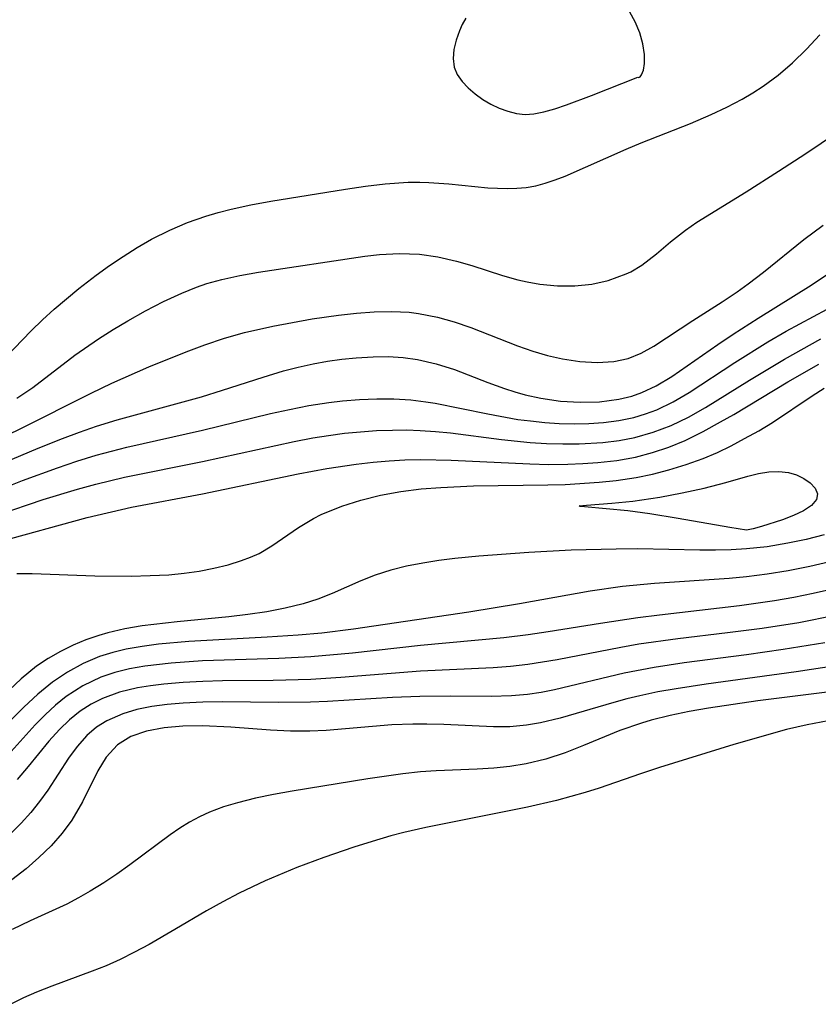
# Model space of a CAD drawing. Header units: metres. Extents: x 1073367 to 1082519, y 1569854 to 1574957.
# Tile 413 of 656: x 1077142 to 1077215, y 1573878 to 1573968. Entities that reach past the tile are written whole.
import ezdxf

# ---------------------------------------------------------------- set-up
doc = ezdxf.new("R2010")
doc.units = ezdxf.units.M
doc.layers.add('CGG_CurvaNivelLidar_v1', color=253, linetype='Continuous', lineweight=30)

msp = doc.modelspace()

# ---------------------------------------------------------------- linework, layer by layer
at = {"layer": 'CGG_CurvaNivelLidar_v1'}
for p, q in [((1077182.6596, 1573968.4039, 70), (1077182.3414, 1573967.8288, 70)), ((1077198.2713, 1573968.064, 70), (1077197.7811, 1573968.9512, 70)), ((1077182.3414, 1573967.8288, 70), (1077182.0735, 1573967.2262, 70)), ((1077198.6881, 1573967.045, 70), (1077198.2713, 1573968.064, 70)), ((1077181.7763, 1573966.3796, 70), (1077181.5749, 1573965.5276, 70)), ((1077182.0735, 1573967.2262, 70), (1077181.7763, 1573966.3796, 70)), ((1077198.975, 1573966.0233, 70), (1077198.6881, 1573967.045, 70)), ((1077214.0375, 1573965.5361, 69.5), (1077215.2788, 1573966.8694, 69.5)), ((1077181.5749, 1573965.5276, 70), (1077181.5017, 1573964.691, 70)), ((1077199.1237, 1573965.0584, 70), (1077198.975, 1573966.0233, 70)), ((1077212.7428, 1573964.2695, 69.5), (1077214.0375, 1573965.5361, 69.5)), ((1077181.5017, 1573964.691, 70), (1077181.6032, 1573963.8917, 70)), ((1077199.1312, 1573964.2088, 70), (1077199.1237, 1573965.0584, 70)), ((1077181.6032, 1573963.8917, 70), (1077181.887, 1573963.2053, 70)), ((1077199.0308, 1573963.606, 70), (1077199.1312, 1573964.2088, 70)), ((1077211.4289, 1573963.1534, 69.5), (1077212.7428, 1573964.2695, 69.5)), ((1077181.887, 1573963.2053, 70), (1077182.3243, 1573962.5653, 70)), ((1077194.2368, 1573961.2624, 70), (1077198.5, 1573962.9492, 70)), ((1077198.5, 1573962.9492, 70), (1077198.5923, 1573962.9246, 70)), ((1077198.5923, 1573962.9246, 70), (1077198.7233, 1573962.998, 70)), ((1077198.7233, 1573962.998, 70), (1077198.8601, 1573963.1758, 70)), ((1077198.8601, 1573963.1758, 70), (1077199.0308, 1573963.606, 70)), ((1077210.0416, 1573962.1312, 69.5), (1077211.4289, 1573963.1534, 69.5)), ((1077182.3243, 1573962.5653, 70), (1077182.8776, 1573961.9684, 70)), ((1077182.8776, 1573961.9684, 70), (1077183.5186, 1573961.415, 70)), ((1077209.0871, 1573961.5067, 69.5), (1077210.0416, 1573962.1312, 69.5)), ((1077183.5186, 1573961.415, 70), (1077184.2262, 1573960.9096, 70)), ((1077184.2262, 1573960.9096, 70), (1077184.9858, 1573960.4618, 70)), ((1077191.937, 1573960.4163, 70), (1077194.2368, 1573961.2624, 70)), ((1077206.7063, 1573960.1853, 69.5), (1077208.1054, 1573960.924, 69.5)), ((1077208.1054, 1573960.924, 69.5), (1077209.0871, 1573961.5067, 69.5)), ((1077184.9858, 1573960.4618, 70), (1077185.7423, 1573960.1033, 70)), ((1077185.7423, 1573960.1033, 70), (1077186.5253, 1573959.8185, 70)), ((1077189.8523, 1573959.7635, 70), (1077190.8614, 1573960.0544, 70)), ((1077190.8614, 1573960.0544, 70), (1077191.937, 1573960.4163, 70)), ((1077205.2709, 1573959.51, 69.5), (1077206.7063, 1573960.1853, 69.5)), ((1077186.5253, 1573959.8185, 70), (1077187.3262, 1573959.6221, 70)), ((1077187.3262, 1573959.6221, 70), (1077188.1383, 1573959.5366, 70)), ((1077188.1383, 1573959.5366, 70), (1077188.9419, 1573959.5813, 70)), ((1077188.9419, 1573959.5813, 70), (1077189.8523, 1573959.7635, 70)), ((1077203.3479, 1573958.6918, 69.5), (1077205.2709, 1573959.51, 69.5)), ((1077198.8272, 1573956.9192, 69.5), (1077203.3479, 1573958.6918, 69.5)), ((1077213.9785, 1573955.9272, 69), (1077216.8062, 1573957.8301, 69)), ((1077197.4308, 1573956.3417, 69.5), (1077198.8272, 1573956.9192, 69.5)), ((1077191.8186, 1573953.8516, 69.5), (1077197.4308, 1573956.3417, 69.5)), ((1077211.4673, 1573954.2966, 69), (1077213.9785, 1573955.9272, 69)), ((1077190.9061, 1573953.4921, 69.5), (1077191.8186, 1573953.8516, 69.5)), ((1077208.4718, 1573952.3997, 69), (1077211.4673, 1573954.2966, 69)), ((1077171.5967, 1573952.6495, 69.5), (1077173.4311, 1573952.9139, 69.5)), ((1077173.4311, 1573952.9139, 69.5), (1077175.2479, 1573953.1344, 69.5)), ((1077175.2479, 1573953.1344, 69.5), (1077177.362, 1573953.2943, 69.5)), ((1077177.362, 1573953.2943, 69.5), (1077178.4311, 1573953.3026, 69.5)), ((1077178.4311, 1573953.3026, 69.5), (1077179.2556, 1573953.2715, 69.5)), ((1077179.2556, 1573953.2715, 69.5), (1077181.1028, 1573953.1245, 69.5)), ((1077181.1028, 1573953.1245, 69.5), (1077184.7055, 1573952.7774, 69.5)), ((1077184.7055, 1573952.7774, 69.5), (1077186.466, 1573952.7045, 69.5)), ((1077186.466, 1573952.7045, 69.5), (1077187.3552, 1573952.7253, 69.5)), ((1077187.3552, 1573952.7253, 69.5), (1077188.2332, 1573952.8044, 69.5)), ((1077188.2332, 1573952.8044, 69.5), (1077189.1175, 1573952.9588, 69.5)), ((1077189.1175, 1573952.9588, 69.5), (1077189.9894, 1573953.184, 69.5)), ((1077189.9894, 1573953.184, 69.5), (1077190.9061, 1573953.4921, 69.5)), ((1077164.7097, 1573951.5304, 69.5), (1077171.5967, 1573952.6495, 69.5)), ((1077203.9388, 1573949.6025, 69), (1077208.4718, 1573952.3997, 69)), ((1077161.0528, 1573950.7962, 69.5), (1077162.8731, 1573951.1886, 69.5)), ((1077162.8731, 1573951.1886, 69.5), (1077164.7097, 1573951.5304, 69.5)), ((1077157.0413, 1573949.5678, 69.5), (1077158.7182, 1573950.1623, 69.5)), ((1077158.7182, 1573950.1623, 69.5), (1077159.8781, 1573950.5008, 69.5)), ((1077159.8781, 1573950.5008, 69.5), (1077161.0528, 1573950.7962, 69.5)), ((1077155.4054, 1573948.8678, 69.5), (1077157.0413, 1573949.5678, 69.5)), ((1077202.8836, 1573948.8674, 69), (1077203.9388, 1573949.6025, 69)), ((1077213.8039, 1573947.9929, 68.5), (1077215.5715, 1573949.3241, 68.5)), ((1077153.7311, 1573948.0264, 69.5), (1077155.4054, 1573948.8678, 69.5)), ((1077201.5226, 1573947.7786, 69), (1077202.8836, 1573948.8674, 69)), ((1077152.4104, 1573947.2683, 69.5), (1077153.7311, 1573948.0264, 69.5)), ((1077200.2123, 1573946.6748, 69), (1077201.5226, 1573947.7786, 69)), ((1077210.0909, 1573945.0045, 68.5), (1077213.8039, 1573947.9929, 68.5)), ((1077214.4606, 1573943.8121, 68), (1077219.8994, 1573947.4781, 68)), ((1077149.8611, 1573945.5976, 69.5), (1077151.1215, 1573946.4548, 69.5)), ((1077151.1215, 1573946.4548, 69.5), (1077152.4104, 1573947.2683, 69.5)), ((1077163.5699, 1573944.9907, 69), (1077173.379, 1573946.4689, 69)), ((1077173.379, 1573946.4689, 69), (1077174.7354, 1573946.6182, 69)), ((1077174.7354, 1573946.6182, 69), (1077176.5732, 1573946.7175, 69)), ((1077176.5732, 1573946.7175, 69), (1077178.396, 1573946.6529, 69)), ((1077178.396, 1573946.6529, 69), (1077180.106, 1573946.4065, 69)), ((1077180.106, 1573946.4065, 69), (1077181.7954, 1573946.0129, 69)), ((1077198.8732, 1573945.6555, 69), (1077200.2123, 1573946.6748, 69)), ((1077148.6278, 1573944.7057, 69.5), (1077149.8611, 1573945.5976, 69.5)), ((1077181.7954, 1573946.0129, 69), (1077183.2231, 1573945.5958, 69)), ((1077183.2231, 1573945.5958, 69), (1077186.0541, 1573944.6988, 69)), ((1077197.8613, 1573945.0394, 69), (1077198.8732, 1573945.6555, 69)), ((1077147.0497, 1573943.4853, 69.5), (1077148.6278, 1573944.7057, 69.5)), ((1077160.1918, 1573944.3238, 69), (1077161.8697, 1573944.6927, 69)), ((1077161.8697, 1573944.6927, 69), (1077163.5699, 1573944.9907, 69)), ((1077186.0541, 1573944.6988, 69), (1077187.4689, 1573944.2995, 69)), ((1077195.7884, 1573944.2261, 69), (1077197.4394, 1573944.8283, 69)), ((1077197.4394, 1573944.8283, 69), (1077197.8613, 1573945.0394, 69)), ((1077208.6678, 1573943.9129, 68.5), (1077210.0909, 1573945.0045, 68.5)), ((1077157.869, 1573943.6116, 69), (1077158.826, 1573943.9393, 69)), ((1077158.826, 1573943.9393, 69), (1077160.1918, 1573944.3238, 69)), ((1077187.4689, 1573944.2995, 69), (1077188.3297, 1573944.0973, 69)), ((1077188.3297, 1573944.0973, 69), (1077189.4982, 1573943.8899, 69)), ((1077189.4982, 1573943.8899, 69), (1077191.1123, 1573943.7421, 69)), ((1077191.1123, 1573943.7421, 69), (1077192.7121, 1573943.7481, 69)), ((1077192.7121, 1573943.7481, 69), (1077194.2782, 1573943.9063, 69)), ((1077194.2782, 1573943.9063, 69), (1077195.7884, 1573944.2261, 69)), ((1077207.6488, 1573943.1861, 68.5), (1077208.6678, 1573943.9129, 68.5)), ((1077209.5742, 1573940.7567, 68), (1077214.4606, 1573943.8121, 68)), ((1077144.7767, 1573941.5849, 69.5), (1077147.0497, 1573943.4853, 69.5)), ((1077154.8398, 1573942.2899, 69), (1077156.5206, 1573943.0693, 69)), ((1077156.5206, 1573943.0693, 69), (1077157.869, 1573943.6116, 69)), ((1077206.2881, 1573942.2764, 68.5), (1077207.6488, 1573943.1861, 68.5)), ((1077212.1648, 1573939.5504, 67.5), (1077218.386, 1573942.9282, 67.5)), ((1077153.1861, 1573941.4352, 69), (1077154.8398, 1573942.2899, 69)), ((1077203.5803, 1573940.5537, 68.5), (1077206.2881, 1573942.2764, 68.5)), ((1077143.6882, 1573940.602, 69.5), (1077144.7767, 1573941.5849, 69.5)), ((1077151.5564, 1573940.525, 69), (1077153.1861, 1573941.4352, 69)), ((1077168.5167, 1573940.6881, 68.5), (1077170.949, 1573941.0406, 68.5)), ((1077170.949, 1573941.0406, 68.5), (1077172.5888, 1573941.2237, 68.5)), ((1077172.5888, 1573941.2237, 68.5), (1077174.2204, 1573941.3444, 68.5)), ((1077174.2204, 1573941.3444, 68.5), (1077175.8405, 1573941.38, 68.5)), ((1077175.8405, 1573941.38, 68.5), (1077177.4454, 1573941.3026, 68.5)), ((1077177.4454, 1573941.3026, 68.5), (1077178.3254, 1573941.1989, 68.5)), ((1077178.3254, 1573941.1989, 68.5), (1077180.0552, 1573940.8544, 68.5)), ((1077142.644, 1573939.5927, 69.5), (1077143.6882, 1573940.602, 69.5)), ((1077150.1871, 1573939.714, 69), (1077151.5564, 1573940.525, 69)), ((1077164.9062, 1573940.0215, 68.5), (1077168.5167, 1573940.6881, 68.5)), ((1077180.0552, 1573940.8544, 68.5), (1077181.5993, 1573940.4196, 68.5)), ((1077181.5993, 1573940.4196, 68.5), (1077183.1264, 1573939.9022, 68.5)), ((1077199.9656, 1573938.1875, 68.5), (1077203.5803, 1573940.5537, 68.5)), ((1077207.2824, 1573939.2779, 68), (1077209.5742, 1573940.7567, 68)), ((1077140.3249, 1573937.1628, 69.5), (1077142.644, 1573939.5927, 69.5)), ((1077148.8434, 1573938.8641, 69), (1077150.1871, 1573939.714, 69)), ((1077160.452, 1573938.904, 68.5), (1077162.288, 1573939.4261, 68.5)), ((1077162.288, 1573939.4261, 68.5), (1077164.9062, 1573940.0215, 68.5)), ((1077183.1264, 1573939.9022, 68.5), (1077187.4384, 1573938.2175, 68.5)), ((1077205.8715, 1573938.3302, 68), (1077207.2824, 1573939.2779, 68)), ((1077210.4744, 1573938.5747, 67.5), (1077212.1648, 1573939.5504, 67.5)), ((1077146.6688, 1573937.3417, 69), (1077148.8434, 1573938.8641, 69)), ((1077156.9162, 1573937.656, 68.5), (1077158.6379, 1573938.3, 68.5)), ((1077158.6379, 1573938.3, 68.5), (1077160.452, 1573938.904, 68.5)), ((1077187.4384, 1573938.2175, 68.5), (1077188.8399, 1573937.7234, 68.5)), ((1077201.653, 1573935.3812, 68), (1077205.8715, 1573938.3302, 68)), ((1077207.4264, 1573936.6845, 67.5), (1077210.4744, 1573938.5747, 67.5)), ((1077212.0141, 1573936.9962, 67), (1077215.3599, 1573938.8444, 67)), ((1077142.7864, 1573934.3761, 69), (1077146.6688, 1573937.3417, 69)), ((1077153.4812, 1573936.2617, 68.5), (1077156.9162, 1573937.656, 68.5)), ((1077188.8399, 1573937.7234, 68.5), (1077190.2003, 1573937.3321, 68.5)), ((1077190.2003, 1573937.3321, 68.5), (1077191.5615, 1573937.0263, 68.5)), ((1077197.6142, 1573937.0561, 68.5), (1077198.8111, 1573937.5446, 68.5)), ((1077198.8111, 1573937.5446, 68.5), (1077199.9656, 1573938.1875, 68.5)), ((1077167.2356, 1573936.2466, 68), (1077168.6081, 1573936.5479, 68)), ((1077168.6081, 1573936.5479, 68), (1077169.928, 1573936.7879, 68)), ((1077169.928, 1573936.7879, 68), (1077171.2498, 1573936.979, 68)), ((1077171.2498, 1573936.979, 68), (1077172.5707, 1573937.1183, 68)), ((1077172.5707, 1573937.1183, 68), (1077174.1519, 1573937.2105, 68)), ((1077174.1519, 1573937.2105, 68), (1077175.5258, 1573937.2166, 68)), ((1077175.5258, 1573937.2166, 68), (1077176.8873, 1573937.1395, 68)), ((1077176.8873, 1573937.1395, 68), (1077178.2322, 1573936.9613, 68)), ((1077178.2322, 1573936.9613, 68), (1077179.9383, 1573936.5658, 68)), ((1077179.9383, 1573936.5658, 68), (1077181.6153, 1573936.0252, 68)), ((1077191.5615, 1573937.0263, 68.5), (1077193.1807, 1573936.773, 68.5)), ((1077193.1807, 1573936.773, 68.5), (1077194.7674, 1573936.6711, 68.5)), ((1077194.7674, 1573936.6711, 68.5), (1077196.3025, 1573936.7639, 68.5)), ((1077196.3025, 1573936.7639, 68.5), (1077197.6142, 1573937.0561, 68.5)), ((1077203.2459, 1573933.9063, 67.5), (1077207.4264, 1573936.6845, 67.5)), ((1077208.7859, 1573935.0533, 67), (1077212.0141, 1573936.9962, 67)), ((1077212.3167, 1573934.9077, 66.5), (1077215.1891, 1573936.5268, 66.5)), ((1077150.0645, 1573934.7644, 68.5), (1077153.4812, 1573936.2617, 68.5)), ((1077163.9998, 1573935.3338, 68), (1077165.8707, 1573935.8948, 68)), ((1077165.8707, 1573935.8948, 68), (1077167.2356, 1573936.2466, 68)), ((1077181.6153, 1573936.0252, 68), (1077184.6857, 1573934.8358, 68)), ((1077148.1663, 1573933.8496, 68.5), (1077150.0645, 1573934.7644, 68.5)), ((1077160.2671, 1573934.1117, 68), (1077163.9998, 1573935.3338, 68)), ((1077184.6857, 1573934.8358, 68), (1077186.2318, 1573934.2645, 68)), ((1077200.2044, 1573934.518, 68), (1077201.653, 1573935.3812, 68)), ((1077204.7514, 1573932.5237, 67), (1077208.7859, 1573935.0533, 67)), ((1077207.3322, 1573931.8965, 66.5), (1077212.3167, 1573934.9077, 66.5)), ((1077141.3263, 1573933.3878, 69), (1077142.7864, 1573934.3761, 69)), ((1077141.6396, 1573930.5646, 68.5), (1077148.1663, 1573933.8496, 68.5)), ((1077158.3447, 1573933.5212, 68), (1077160.2671, 1573934.1117, 68)), ((1077186.2318, 1573934.2645, 68), (1077187.1728, 1573933.9612, 68)), ((1077187.1728, 1573933.9612, 68), (1077188.1235, 1573933.6965, 68)), ((1077188.1235, 1573933.6965, 68), (1077189.5662, 1573933.3804, 68)), ((1077197.9472, 1573933.5775, 68), (1077198.867, 1573933.8969, 68)), ((1077198.867, 1573933.8969, 68), (1077200.2044, 1573934.518, 68)), ((1077201.7712, 1573933.0538, 67.5), (1077203.2459, 1573933.9063, 67.5)), ((1077214.5562, 1573933.6173, 66), (1077215.6742, 1573934.2981, 66)), ((1077150.5508, 1573931.3858, 68), (1077158.3447, 1573933.5212, 68)), ((1077168.2031, 1573932.7046, 67.5), (1077170.0531, 1573932.9884, 67.5)), ((1077170.0531, 1573932.9884, 67.5), (1077171.3046, 1573933.1321, 67.5)), ((1077171.3046, 1573933.1321, 67.5), (1077172.8903, 1573933.2602, 67.5)), ((1077172.8903, 1573933.2602, 67.5), (1077174.4736, 1573933.3243, 67.5)), ((1077174.4736, 1573933.3243, 67.5), (1077176.0514, 1573933.3163, 67.5)), ((1077176.0514, 1573933.3163, 67.5), (1077177.6202, 1573933.2244, 67.5)), ((1077177.6202, 1573933.2244, 67.5), (1077178.9713, 1573933.0643, 67.5)), ((1077178.9713, 1573933.0643, 67.5), (1077179.837, 1573932.9233, 67.5)), ((1077179.837, 1573932.9233, 67.5), (1077184.6969, 1573931.9319, 67.5)), ((1077189.5662, 1573933.3804, 68), (1077191.3817, 1573933.1193, 68)), ((1077191.3817, 1573933.1193, 68), (1077193.1967, 1573933.0059, 68)), ((1077193.1967, 1573933.0059, 68), (1077194.9931, 1573933.0521, 68)), ((1077194.9931, 1573933.0521, 68), (1077196.7513, 1573933.2839, 68)), ((1077196.7513, 1573933.2839, 68), (1077197.9472, 1573933.5775, 68)), ((1077200.2451, 1573932.3276, 67.5), (1077201.7712, 1573933.0538, 67.5)), ((1077210.9103, 1573931.1589, 66), (1077214.5562, 1573933.6173, 66)), ((1077158.4107, 1573930.445, 67.5), (1077164.6844, 1573931.9624, 67.5)), ((1077164.6844, 1573931.9624, 67.5), (1077166.4417, 1573932.3586, 67.5)), ((1077166.4417, 1573932.3586, 67.5), (1077168.2031, 1573932.7046, 67.5)), ((1077184.6969, 1573931.9319, 67.5), (1077187.472, 1573931.4361, 67.5)), ((1077198.1308, 1573931.616, 67.5), (1077199.2005, 1573931.9338, 67.5)), ((1077199.2005, 1573931.9338, 67.5), (1077200.2451, 1573932.3276, 67.5)), ((1077203.1859, 1573931.6469, 67), (1077204.7514, 1573932.5237, 67)), ((1077206.1285, 1573931.1922, 66.5), (1077207.3322, 1573931.8965, 66.5)), ((1077148.6529, 1573930.8042, 68), (1077150.5508, 1573931.3858, 68)), ((1077187.472, 1573931.4361, 67.5), (1077188.6187, 1573931.2843, 67.5)), ((1077188.6187, 1573931.2843, 67.5), (1077189.9408, 1573931.1529, 67.5)), ((1077189.9408, 1573931.1529, 67.5), (1077191.2615, 1573931.0679, 67.5)), ((1077191.2615, 1573931.0679, 67.5), (1077192.631, 1573931.0305, 67.5)), ((1077192.631, 1573931.0305, 67.5), (1077193.9915, 1573931.0516, 67.5)), ((1077193.9915, 1573931.0516, 67.5), (1077195.3386, 1573931.1411, 67.5)), ((1077195.3386, 1573931.1411, 67.5), (1077196.7488, 1573931.3248, 67.5)), ((1077196.7488, 1573931.3248, 67.5), (1077198.1308, 1573931.616, 67.5)), ((1077201.5809, 1573930.8741, 67), (1077203.1859, 1573931.6469, 67)), ((1077204.5136, 1573930.3017, 66.5), (1077206.1285, 1573931.1922, 66.5)), ((1077209.6455, 1573930.3871, 66), (1077210.9103, 1573931.1589, 66)), ((1077137.1588, 1573928.429, 68.5), (1077141.6396, 1573930.5646, 68.5)), ((1077145.5253, 1573929.6763, 68), (1077147.0822, 1573930.2617, 68)), ((1077147.0822, 1573930.2617, 68), (1077148.6529, 1573930.8042, 68)), ((1077151.4429, 1573928.8723, 67.5), (1077158.4107, 1573930.445, 67.5)), ((1077170.0333, 1573929.9598, 67), (1077171.5028, 1573930.1507, 67)), ((1077171.5028, 1573930.1507, 67), (1077172.9766, 1573930.2966, 67)), ((1077172.9766, 1573930.2966, 67), (1077174.4523, 1573930.3975, 67)), ((1077174.4523, 1573930.3975, 67), (1077175.9282, 1573930.4521, 67)), ((1077175.9282, 1573930.4521, 67), (1077177.2037, 1573930.4588, 67)), ((1077177.2037, 1573930.4588, 67), (1077178.4777, 1573930.4218, 67)), ((1077178.4777, 1573930.4218, 67), (1077179.87, 1573930.326, 67)), ((1077179.87, 1573930.326, 67), (1077181.2595, 1573930.1822, 67)), ((1077181.2595, 1573930.1822, 67), (1077185.9531, 1573929.5663, 67)), ((1077198.2363, 1573929.7648, 67), (1077199.9326, 1573930.2434, 67)), ((1077199.9326, 1573930.2434, 67), (1077201.5809, 1573930.8741, 67)), ((1077202.8657, 1573929.4951, 66.5), (1077204.5136, 1573930.3017, 66.5)), ((1077208.3435, 1573929.6601, 66), (1077209.6455, 1573930.3871, 66)), ((1077143.2913, 1573928.7799, 68), (1077145.5253, 1573929.6763, 68)), ((1077158.4114, 1573927.5383, 67), (1077166.8738, 1573929.4068, 67)), ((1077166.8738, 1573929.4068, 67), (1077168.568, 1573929.7263, 67)), ((1077168.568, 1573929.7263, 67), (1077170.0333, 1573929.9598, 67)), ((1077185.9531, 1573929.5663, 67), (1077188.5788, 1573929.3072, 67)), ((1077188.5788, 1573929.3072, 67), (1077190.0915, 1573929.2153, 67)), ((1077190.0915, 1573929.2153, 67), (1077191.6008, 1573929.1713, 67)), ((1077191.6008, 1573929.1713, 67), (1077193.1033, 1573929.1794, 67)), ((1077193.1033, 1573929.1794, 67), (1077195.2932, 1573929.3041, 67)), ((1077195.2932, 1573929.3041, 67), (1077196.7766, 1573929.4858, 67)), ((1077196.7766, 1573929.4858, 67), (1077198.2363, 1573929.7648, 67)), ((1077201.375, 1573928.8827, 66.5), (1077202.8657, 1573929.4951, 66.5)), ((1077207.1003, 1573929.0089, 66), (1077208.3435, 1573929.6601, 66)), ((1077140.0932, 1573927.4306, 68), (1077143.2913, 1573928.7799, 68)), ((1077148.6237, 1573928.1295, 67.5), (1077151.4429, 1573928.8723, 67.5)), ((1077198.2923, 1573927.967, 66.5), (1077199.8495, 1573928.3708, 66.5)), ((1077199.8495, 1573928.3708, 66.5), (1077201.375, 1573928.8827, 66.5)), ((1077204.5365, 1573927.8372, 66), (1077205.8327, 1573928.3958, 66)), ((1077205.8327, 1573928.3958, 66), (1077207.1003, 1573929.0089, 66)), ((1077145.0626, 1573926.9727, 67.5), (1077146.8366, 1573927.5741, 67.5)), ((1077146.8366, 1573927.5741, 67.5), (1077148.6237, 1573928.1295, 67.5)), ((1077151.2463, 1573926.0966, 67), (1077158.4114, 1573927.5383, 67)), ((1077172.5692, 1573927.304, 66.5), (1077174.1522, 1573927.4889, 66.5)), ((1077174.1522, 1573927.4889, 66.5), (1077175.6066, 1573927.6186, 66.5)), ((1077175.6066, 1573927.6186, 66.5), (1077177.0627, 1573927.7048, 66.5)), ((1077177.0627, 1573927.7048, 66.5), (1077178.5198, 1573927.7419, 66.5)), ((1077178.5198, 1573927.7419, 66.5), (1077181.3077, 1573927.6806, 66.5)), ((1077181.3077, 1573927.6806, 66.5), (1077188.5512, 1573927.3241, 66.5)), ((1077188.5512, 1573927.3241, 66.5), (1077190.3084, 1573927.2886, 66.5)), ((1077192.0595, 1573927.3032, 66.5), (1077193.4452, 1573927.3578, 66.5)), ((1077193.4452, 1573927.3578, 66.5), (1077194.8221, 1573927.4558, 66.5)), ((1077194.8221, 1573927.4558, 66.5), (1077196.5705, 1573927.657, 66.5)), ((1077196.5705, 1573927.657, 66.5), (1077198.2923, 1573927.967, 66.5)), ((1077202.9703, 1573927.2662, 66), (1077204.5365, 1573927.8372, 66)), ((1077141.8517, 1573925.8111, 67.5), (1077145.0626, 1573926.9727, 67.5)), ((1077158.4243, 1573924.5882, 66.5), (1077167.2156, 1573926.4166, 66.5)), ((1077167.2156, 1573926.4166, 66.5), (1077169.8835, 1573926.9064, 66.5)), ((1077169.8835, 1573926.9064, 66.5), (1077172.5692, 1573927.304, 66.5)), ((1077190.3084, 1573927.2886, 66.5), (1077192.0595, 1573927.3032, 66.5)), ((1077199.8717, 1573926.393, 66), (1077201.3684, 1573926.7778, 66)), ((1077201.3684, 1573926.7778, 66), (1077202.9703, 1573927.2662, 66)), ((1077208.6334, 1573926.2125, 65.5), (1077209.6148, 1573926.438, 65.5)), ((1077209.6148, 1573926.438, 65.5), (1077210.5773, 1573926.5864, 65.5)), ((1077210.5773, 1573926.5864, 65.5), (1077211.5061, 1573926.6349, 65.5)), ((1077211.5061, 1573926.6349, 65.5), (1077212.3814, 1573926.5508, 65.5)), ((1077212.3814, 1573926.5508, 65.5), (1077213.1313, 1573926.3274, 65.5)), ((1077138.5279, 1573924.4857, 67.5), (1077141.8517, 1573925.8111, 67.5)), ((1077148.589, 1573925.4729, 67), (1077151.2463, 1573926.0966, 67)), ((1077191.8144, 1573925.4466, 66), (1077194.9569, 1573925.6399, 66)), ((1077194.9569, 1573925.6399, 66), (1077196.5125, 1573925.8024, 66)), ((1077196.5125, 1573925.8024, 66), (1077198.3536, 1573926.0778, 66)), ((1077198.3536, 1573926.0778, 66), (1077199.8717, 1573926.393, 66)), ((1077204.6186, 1573925.1031, 65.5), (1077206.6022, 1573925.6226, 65.5)), ((1077206.6022, 1573925.6226, 65.5), (1077208.6334, 1573926.2125, 65.5)), ((1077213.1313, 1573926.3274, 65.5), (1077213.8036, 1573925.9903, 65.5)), ((1077213.8036, 1573925.9903, 65.5), (1077214.3829, 1573925.5748, 65.5)), ((1077214.3829, 1573925.5748, 65.5), (1077214.84, 1573925.1098, 65.5)), ((1077143.7487, 1573924.05, 67), (1077146.9053, 1573925.011, 67)), ((1077146.9053, 1573925.011, 67), (1077148.589, 1573925.4729, 67)), ((1077174.8236, 1573924.4508, 66), (1077176.6953, 1573924.7967, 66)), ((1077176.6953, 1573924.7967, 66), (1077178.5616, 1573925.0311, 66)), ((1077178.5616, 1573925.0311, 66), (1077180.3715, 1573925.1681, 66)), ((1077180.3715, 1573925.1681, 66), (1077183.3824, 1573925.299, 66)), ((1077183.3824, 1573925.299, 66), (1077190.2339, 1573925.3985, 66)), ((1077190.2339, 1573925.3985, 66), (1077191.8144, 1573925.4466, 66)), ((1077200.5465, 1573924.2708, 65.5), (1077202.5889, 1573924.6549, 65.5)), ((1077202.5889, 1573924.6549, 65.5), (1077204.6186, 1573925.1031, 65.5)), ((1077214.84, 1573925.1098, 65.5), (1077215.0603, 1573924.5869, 65.5)), ((1077139.5647, 1573922.6298, 67), (1077143.7487, 1573924.05, 67)), ((1077151.879, 1573923.331, 66.5), (1077158.4243, 1573924.5882, 66.5)), ((1077171.2489, 1573923.4419, 66), (1077173.0027, 1573924.0003, 66)), ((1077173.0027, 1573924.0003, 66), (1077174.8236, 1573924.4508, 66)), ((1077193.7669, 1573923.5435, 65.5), (1077196.1097, 1573923.7112, 65.5)), ((1077196.1097, 1573923.7112, 65.5), (1077198.0588, 1573923.9012, 65.5)), ((1077198.0588, 1573923.9012, 65.5), (1077200.5465, 1573924.2708, 65.5)), ((1077214.9522, 1573924.037, 65.5), (1077214.4947, 1573923.5136, 65.5)), ((1077215.0603, 1573924.5869, 65.5), (1077214.9522, 1573924.037, 65.5)), ((1077147.8113, 1573922.402, 66.5), (1077151.879, 1573923.331, 66.5)), ((1077169.362, 1573922.6589, 66), (1077171.2489, 1573923.4419, 66)), ((1077193.0949, 1573923.4566, 65.5), (1077193.7669, 1573923.5435, 65.5)), ((1077193.2117, 1573923.4116, 65.5), (1077193.0949, 1573923.4566, 65.5)), ((1077193.5897, 1573923.363, 65.5), (1077193.2117, 1573923.4116, 65.5)), ((1077197.584, 1573923.0088, 65.5), (1077193.5897, 1573923.363, 65.5)), ((1077199.6015, 1573922.7395, 65.5), (1077197.584, 1573923.0088, 65.5)), ((1077213.7597, 1573923.0223, 65.5), (1077212.8417, 1573922.5721, 65.5)), ((1077214.4947, 1573923.5136, 65.5), (1077213.7597, 1573923.0223, 65.5)), ((1077138.4828, 1573919.8374, 66.5), (1077147.8113, 1573922.402, 66.5)), ((1077167.2594, 1573921.4583, 66), (1077168.6446, 1573922.2932, 66)), ((1077168.6446, 1573922.2932, 66), (1077169.362, 1573922.6589, 66)), ((1077202.2245, 1573922.3044, 65.5), (1077199.6015, 1573922.7395, 65.5)), ((1077206.9852, 1573921.457, 65.5), (1077202.2245, 1573922.3044, 65.5)), ((1077211.8327, 1573922.1716, 65.5), (1077209.895, 1573921.5561, 65.5)), ((1077212.8417, 1573922.5721, 65.5), (1077211.8327, 1573922.1716, 65.5)), ((1077164.8165, 1573919.7771, 66), (1077167.2594, 1573921.4583, 66)), ((1077208.5, 1573921.2402, 65.5), (1077206.9852, 1573921.457, 65.5)), ((1077209.1394, 1573921.3601, 65.5), (1077208.5, 1573921.2402, 65.5)), ((1077209.895, 1573921.5561, 65.5), (1077209.1394, 1573921.3601, 65.5)), ((1077214.0042, 1573920.3657, 66), (1077212.3291, 1573920.0134, 66)), ((1077215.6653, 1573920.7819, 66), (1077214.0042, 1573920.3657, 66)), ((1077163.6398, 1573919.0852, 66), (1077164.8165, 1573919.7771, 66)), ((1077192.3552, 1573919.3759, 66), (1077188.4804, 1573919.1583, 66)), ((1077196.5249, 1573919.4876, 66), (1077192.3552, 1573919.3759, 66)), ((1077198.514, 1573919.4967, 66), (1077196.5249, 1573919.4876, 66)), ((1077204.2301, 1573919.3756, 66), (1077198.514, 1573919.4967, 66)), ((1077205.6627, 1573919.3721, 66), (1077204.2301, 1573919.3756, 66)), ((1077207.0922, 1573919.4072, 66), (1077205.6627, 1573919.3721, 66)), ((1077208.5173, 1573919.4926, 66), (1077207.0922, 1573919.4072, 66)), ((1077210.4298, 1573919.7028, 66), (1077208.5173, 1573919.4926, 66)), ((1077212.3291, 1573920.0134, 66), (1077210.4298, 1573919.7028, 66)), ((1077160.7794, 1573918.0455, 66), (1077162.026, 1573918.4277, 66)), ((1077162.026, 1573918.4277, 66), (1077162.8529, 1573918.7316, 66)), ((1077162.8529, 1573918.7316, 66), (1077163.6398, 1573919.0852, 66)), ((1077180.1732, 1573918.421, 66), (1077178.7191, 1573918.192, 66)), ((1077181.6462, 1573918.6078, 66), (1077180.1732, 1573918.421, 66)), ((1077183.8821, 1573918.8269, 66), (1077181.6462, 1573918.6078, 66)), ((1077188.4804, 1573919.1583, 66), (1077183.8821, 1573918.8269, 66)), ((1077217.1014, 1573918.5347, 66.5), (1077214.3324, 1573917.8692, 66.5)), ((1077156.7303, 1573917.2611, 66), (1077158.1143, 1573917.4577, 66)), ((1077158.1143, 1573917.4577, 66), (1077159.4719, 1573917.7211, 66)), ((1077159.4719, 1573917.7211, 66), (1077160.7794, 1573918.0455, 66)), ((1077175.7515, 1573917.5287, 66), (1077174.3273, 1573917.076, 66)), ((1077177.2184, 1573917.8954, 66), (1077175.7515, 1573917.5287, 66)), ((1077178.7191, 1573918.192, 66), (1077177.2184, 1573917.8954, 66)), ((1077212.3419, 1573917.4786, 66.5), (1077210.427, 1573917.1665, 66.5)), ((1077214.3324, 1573917.8692, 66.5), (1077212.3419, 1573917.4786, 66.5)), ((1077141.3346, 1573917.2461, 66), (1077142.7325, 1573917.243, 66)), ((1077142.7325, 1573917.243, 66), (1077148.5226, 1573917.0174, 66)), ((1077148.5226, 1573917.0174, 66), (1077151.847, 1573917.0019, 66)), ((1077151.847, 1573917.0019, 66), (1077153.5929, 1573917.037, 66)), ((1077153.5929, 1573917.037, 66), (1077155.3149, 1573917.1258, 66)), ((1077155.3149, 1573917.1258, 66), (1077156.7303, 1573917.2611, 66)), ((1077172.9933, 1573916.5496, 66), (1077170.3744, 1573915.3984, 66)), ((1077174.3273, 1573917.076, 66), (1077172.9933, 1573916.5496, 66)), ((1077206.9108, 1573916.7708, 66.5), (1077200.052, 1573916.307, 66.5)), ((1077208.5038, 1573916.9206, 66.5), (1077206.9108, 1573916.7708, 66.5)), ((1077210.427, 1573917.1665, 66.5), (1077208.5038, 1573916.9206, 66.5)), ((1077194.1151, 1573915.6108, 66.5), (1077187.6026, 1573914.433, 66.5)), ((1077197.1078, 1573916.0391, 66.5), (1077194.1151, 1573915.6108, 66.5)), ((1077200.052, 1573916.307, 66.5), (1077197.1078, 1573916.0391, 66.5)), ((1077216.4385, 1573915.7772, 67), (1077214.6632, 1573915.3779, 67)), ((1077169.0405, 1573914.8695, 66), (1077167.6942, 1573914.4365, 66)), ((1077170.3744, 1573915.3984, 66), (1077169.0405, 1573914.8695, 66)), ((1077211.0837, 1573914.7087, 67), (1077207.866, 1573914.2404, 67)), ((1077212.8775, 1573915.0235, 67), (1077211.0837, 1573914.7087, 67)), ((1077214.6632, 1573915.3779, 67), (1077212.8775, 1573915.0235, 67)), ((1077166.0381, 1573914.0265, 66), (1077164.3395, 1573913.7067, 66)), ((1077167.6942, 1573914.4365, 66), (1077166.0381, 1573914.0265, 66)), ((1077187.6026, 1573914.433, 66.5), (1077182.9451, 1573913.6616, 66.5)), ((1077207.866, 1573914.2404, 67), (1077200.4883, 1573913.4026, 67)), ((1077160.8587, 1573913.2476, 66), (1077156.0947, 1573912.7875, 66)), ((1077162.6098, 1573913.4537, 66), (1077160.8587, 1573913.2476, 66)), ((1077164.3395, 1573913.7067, 66), (1077162.6098, 1573913.4537, 66)), ((1077182.9451, 1573913.6616, 66.5), (1077172.34, 1573912.0982, 66.5)), ((1077198.5056, 1573913.1514, 67), (1077195.0562, 1573912.6348, 67)), ((1077200.4883, 1573913.4026, 67), (1077198.5056, 1573913.1514, 67)), ((1077216.6871, 1573913.3543, 67.5), (1077213.334, 1573912.7019, 67.5)), ((1077151.2652, 1573912.1243, 66), (1077149.7081, 1573911.7701, 66)), ((1077152.8549, 1573912.3966, 66), (1077151.2652, 1573912.1243, 66)), ((1077156.0947, 1573912.7875, 66), (1077152.8549, 1573912.3966, 66)), ((1077172.34, 1573912.0982, 66.5), (1077169.4136, 1573911.7409, 66.5)), ((1077195.0562, 1573912.6348, 67), (1077190.2584, 1573911.8573, 67)), ((1077209.9561, 1573912.1701, 67.5), (1077206.7648, 1573911.7589, 67.5)), ((1077213.334, 1573912.7019, 67.5), (1077209.9561, 1573912.1701, 67.5)), ((1077147.6774, 1573911.1141, 66), (1077146.5204, 1573910.6281, 66)), ((1077148.8666, 1573911.529, 66), (1077147.6774, 1573911.1141, 66)), ((1077149.7081, 1573911.7701, 66), (1077148.8666, 1573911.529, 66)), ((1077164.3833, 1573911.3552, 66.5), (1077157.1683, 1573910.9728, 66.5)), ((1077167.2377, 1573911.543, 66.5), (1077164.3833, 1573911.3552, 66.5)), ((1077169.4136, 1573911.7409, 66.5), (1077167.2377, 1573911.543, 66.5)), ((1077186.1623, 1573911.3154, 67), (1077178.4973, 1573910.5914, 67)), ((1077188.415, 1573911.584, 67), (1077186.1623, 1573911.3154, 67)), ((1077190.2584, 1573911.8573, 67), (1077188.415, 1573911.584, 67)), ((1077202.1781, 1573911.2207, 67.5), (1077198.6128, 1573910.7135, 67.5)), ((1077206.7648, 1573911.7589, 67.5), (1077202.1781, 1573911.2207, 67.5)), ((1077146.5204, 1573910.6281, 66), (1077145.3509, 1573910.0544, 66)), ((1077151.3961, 1573910.2509, 66.5), (1077150.1539, 1573909.951, 66.5)), ((1077152.8743, 1573910.5201, 66.5), (1077151.3961, 1573910.2509, 66.5)), ((1077154.3802, 1573910.7229, 66.5), (1077152.8743, 1573910.5201, 66.5)), ((1077157.1683, 1573910.9728, 66.5), (1077154.3802, 1573910.7229, 66.5)), ((1077178.4973, 1573910.5914, 67), (1077172.2385, 1573909.904, 67)), ((1077196.9374, 1573910.4182, 67.5), (1077191.0916, 1573909.285, 67.5)), ((1077198.6128, 1573910.7135, 67.5), (1077196.9374, 1573910.4182, 67.5)), ((1077211.8801, 1573910.2161, 68), (1077208.5099, 1573909.7492, 68)), ((1077215.7301, 1573910.8434, 68), (1077211.8801, 1573910.2161, 68)), ((1077144.224, 1573909.4101, 66), (1077143.1484, 1573908.6884, 66)), ((1077145.3509, 1573910.0544, 66), (1077144.224, 1573909.4101, 66)), ((1077148.9452, 1573909.5709, 66.5), (1077147.4277, 1573908.9337, 66.5)), ((1077150.1539, 1573909.951, 66.5), (1077148.9452, 1573909.5709, 66.5)), ((1077165.4571, 1573909.4023, 67), (1077158.435, 1573909.1725, 67)), ((1077168.3899, 1573909.5538, 67), (1077165.4571, 1573909.4023, 67)), ((1077172.2385, 1573909.904, 67), (1077168.3899, 1573909.5538, 67)), ((1077191.0916, 1573909.285, 67.5), (1077188.366, 1573908.8406, 67.5)), ((1077208.5099, 1573909.7492, 68), (1077202.7631, 1573909.0094, 68)), ((1077143.1484, 1573908.6884, 66), (1077141.7121, 1573907.5279, 66)), ((1077147.4277, 1573908.9337, 66.5), (1077145.9817, 1573908.1482, 66.5)), ((1077151.71, 1573908.4417, 67), (1077150.3574, 1573908.1075, 67)), ((1077153.0998, 1573908.6937, 67), (1077151.71, 1573908.4417, 67)), ((1077155.5341, 1573908.9836, 67), (1077153.0998, 1573908.6937, 67)), ((1077158.435, 1573909.1725, 67), (1077155.5341, 1573908.9836, 67)), ((1077185.188, 1573908.5545, 67.5), (1077178.4859, 1573908.2449, 67.5)), ((1077186.7812, 1573908.6702, 67.5), (1077185.188, 1573908.5545, 67.5)), ((1077188.366, 1573908.8406, 67.5), (1077186.7812, 1573908.6702, 67.5)), ((1077200.0112, 1573908.5858, 68), (1077197.2439, 1573908.0446, 68)), ((1077202.7631, 1573909.0094, 68), (1077200.0112, 1573908.5858, 68)), ((1077216.9222, 1573908.7551, 68.5), (1077213.0916, 1573908.1735, 68.5)), ((1077141.7121, 1573907.5279, 66), (1077138.1469, 1573904.1845, 66)), ((1077145.9817, 1573908.1482, 66.5), (1077144.6124, 1573907.2269, 66.5)), ((1077149.0525, 1573907.6687, 67), (1077147.4058, 1573906.8918, 67)), ((1077150.3574, 1573908.1075, 67), (1077149.0525, 1573907.6687, 67)), ((1077164.9441, 1573907.3701, 67.5), (1077160.2598, 1573907.3317, 67.5)), ((1077168.3864, 1573907.4661, 67.5), (1077164.9441, 1573907.3701, 67.5)), ((1077171.1702, 1573907.6479, 67.5), (1077168.3864, 1573907.4661, 67.5)), ((1077178.4859, 1573908.2449, 67.5), (1077171.1702, 1573907.6479, 67.5)), ((1077197.2439, 1573908.0446, 68), (1077190.8458, 1573906.5243, 68)), ((1077213.0916, 1573908.1735, 68.5), (1077204.8003, 1573907.0495, 68.5)), ((1077144.6124, 1573907.2269, 66.5), (1077143.2554, 1573906.1217, 66.5)), ((1077147.4058, 1573906.8918, 67), (1077145.8736, 1573905.9066, 67)), ((1077152.4403, 1573906.6875, 67.5), (1077150.7882, 1573906.2883, 67.5)), ((1077153.6348, 1573906.8897, 67.5), (1077152.4403, 1573906.6875, 67.5)), ((1077154.8539, 1573907.0422, 67.5), (1077153.6348, 1573906.8897, 67.5)), ((1077156.6322, 1573907.1933, 67.5), (1077154.8539, 1573907.0422, 67.5)), ((1077158.4387, 1573907.2843, 67.5), (1077156.6322, 1573907.1933, 67.5)), ((1077160.2598, 1573907.3317, 67.5), (1077158.4387, 1573907.2843, 67.5)), ((1077190.8458, 1573906.5243, 68), (1077189.5948, 1573906.283, 68)), ((1077202.0252, 1573906.6199, 68.5), (1077200.3465, 1573906.3166, 68.5)), ((1077204.8003, 1573907.0495, 68.5), (1077202.0252, 1573906.6199, 68.5)), ((1077217.1629, 1573906.4627, 69), (1077209.557, 1573905.4893, 69)), ((1077143.2554, 1573906.1217, 66.5), (1077141.9628, 1573904.9181, 66.5)), ((1077145.8736, 1573905.9066, 67), (1077144.8707, 1573905.0999, 67)), ((1077149.2207, 1573905.7208, 67.5), (1077148.1604, 1573905.1845, 67.5)), ((1077150.7882, 1573906.2883, 67.5), (1077149.2207, 1573905.7208, 67.5)), ((1077175.9306, 1573905.7945, 68), (1077169.9241, 1573905.4414, 68)), ((1077178.447, 1573905.9029, 68), (1077175.9306, 1573905.7945, 68)), ((1077181.2186, 1573905.925, 68), (1077178.447, 1573905.9029, 68)), ((1077184.996, 1573905.8982, 68), (1077181.2186, 1573905.925, 68)), ((1077186.8674, 1573905.9624, 68), (1077184.996, 1573905.8982, 68)), ((1077188.3373, 1573906.0966, 68), (1077186.8674, 1573905.9624, 68)), ((1077189.5948, 1573906.283, 68), (1077188.3373, 1573906.0966, 68)), ((1077197.482, 1573905.6758, 68.5), (1077196.2914, 1573905.3566, 68.5)), ((1077198.6846, 1573905.9673, 68.5), (1077197.482, 1573905.6758, 68.5)), ((1077200.3465, 1573906.3166, 68.5), (1077198.6846, 1573905.9673, 68.5)), ((1077141.9628, 1573904.9181, 66.5), (1077138.7099, 1573901.6461, 66.5)), ((1077144.8707, 1573905.0999, 67), (1077143.9194, 1573904.217, 67)), ((1077148.1604, 1573905.1845, 67.5), (1077147.1621, 1573904.5409, 67.5)), ((1077152.3783, 1573904.6915, 68), (1077151.0719, 1573904.3092, 68)), ((1077153.7517, 1573904.9678, 68), (1077152.3783, 1573904.6915, 68)), ((1077155.1768, 1573905.1608, 68), (1077153.7517, 1573904.9678, 68)), ((1077156.6413, 1573905.2888, 68), (1077155.1768, 1573905.1608, 68)), ((1077158.4513, 1573905.3762, 68), (1077156.6413, 1573905.2888, 68)), ((1077160.2863, 1573905.4065, 68), (1077158.4513, 1573905.3762, 68)), ((1077165.3828, 1573905.359, 68), (1077160.2863, 1573905.4065, 68)), ((1077168.3712, 1573905.3833, 68), (1077165.3828, 1573905.359, 68)), ((1077169.9241, 1573905.4414, 68), (1077168.3712, 1573905.3833, 68)), ((1077196.2914, 1573905.3566, 68.5), (1077191.3631, 1573903.907, 68.5)), ((1077205.0241, 1573904.832, 69), (1077203.2375, 1573904.5157, 69)), ((1077209.557, 1573905.4893, 69), (1077205.0241, 1573904.832, 69)), ((1077143.9194, 1573904.217, 67), (1077143.0088, 1573903.2764, 67)), ((1077146.1798, 1573903.7533, 67.5), (1077145.2617, 1573902.8729, 67.5)), ((1077147.1621, 1573904.5409, 67.5), (1077146.1798, 1573903.7533, 67.5)), ((1077151.0719, 1573904.3092, 68), (1077149.6214, 1573903.6708, 68)), ((1077191.3631, 1573903.907, 68.5), (1077189.542, 1573903.4616, 68.5)), ((1077201.4714, 1573904.149, 69), (1077199.7328, 1573903.7147, 69)), ((1077203.2375, 1573904.5157, 69), (1077201.4714, 1573904.149, 69)), ((1077143.0088, 1573903.2764, 67), (1077139.9738, 1573899.8998, 67)), ((1077145.2617, 1573902.8729, 67.5), (1077144.2753, 1573901.7804, 67.5)), ((1077148.6758, 1573903.0643, 68), (1077147.7777, 1573902.2929, 68)), ((1077149.6214, 1573903.6708, 68), (1077148.6758, 1573903.0643, 68)), ((1077154.8942, 1573903.0188, 68.5), (1077153.2802, 1573902.7122, 68.5)), ((1077156.6207, 1573903.172, 68.5), (1077154.8942, 1573903.0188, 68.5)), ((1077158.4248, 1573903.2003, 68.5), (1077156.6207, 1573903.172, 68.5)), ((1077161.0378, 1573903.0723, 68.5), (1077158.4248, 1573903.2003, 68.5)), ((1077164.6831, 1573902.7898, 68.5), (1077161.0378, 1573903.0723, 68.5)), ((1077175.8711, 1573903.2819, 68.5), (1077169.8221, 1573902.7724, 68.5)), ((1077177.7846, 1573903.3609, 68.5), (1077175.8711, 1573903.2819, 68.5)), ((1077179.0933, 1573903.3664, 68.5), (1077177.7846, 1573903.3609, 68.5)), ((1077180.637, 1573903.3213, 68.5), (1077179.0933, 1573903.3664, 68.5)), ((1077185.2111, 1573903.0997, 68.5), (1077180.637, 1573903.3213, 68.5)), ((1077186.7152, 1573903.1145, 68.5), (1077185.2111, 1573903.0997, 68.5)), ((1077188.2632, 1573903.2465, 68.5), (1077186.7152, 1573903.1145, 68.5)), ((1077189.542, 1573903.4616, 68.5), (1077188.2632, 1573903.2465, 68.5)), ((1077198.8409, 1573903.4546, 69), (1077196.8511, 1573902.7624, 69)), ((1077199.7328, 1573903.7147, 69), (1077198.8409, 1573903.4546, 69)), ((1077212.204, 1573902.8629, 69.5), (1077207.3619, 1573901.484, 69.5)), ((1077214.0984, 1573903.3046, 69.5), (1077212.204, 1573902.8629, 69.5)), ((1077216.0201, 1573903.6713, 69.5), (1077214.0984, 1573903.3046, 69.5)), ((1077147.7777, 1573902.2929, 68), (1077146.8904, 1573901.3063, 68)), ((1077151.824, 1573902.21, 68.5), (1077150.5836, 1573901.4533, 68.5)), ((1077153.2802, 1573902.7122, 68.5), (1077151.824, 1573902.21, 68.5)), ((1077166.5244, 1573902.7017, 68.5), (1077164.6831, 1573902.7898, 68.5)), ((1077168.3146, 1573902.7013, 68.5), (1077166.5244, 1573902.7017, 68.5)), ((1077169.8221, 1573902.7724, 68.5), (1077168.3146, 1573902.7013, 68.5)), ((1077196.8511, 1573902.7624, 69), (1077193.5045, 1573901.3753, 69)), ((1077144.2753, 1573901.7804, 67.5), (1077142.3603, 1573899.4548, 67.5)), ((1077146.8904, 1573901.3063, 68), (1077146.0898, 1573900.2192, 68)), ((1077150.5836, 1573901.4533, 68.5), (1077149.5498, 1573900.321, 68.5)), ((1077193.5045, 1573901.3753, 69), (1077191.8263, 1573900.7167, 69)), ((1077207.3619, 1573901.484, 69.5), (1077200.4998, 1573899.3651, 69.5)), ((1077146.0898, 1573900.2192, 68), (1077144.1789, 1573897.2684, 68)), ((1077149.5498, 1573900.321, 68.5), (1077148.7761, 1573899.0477, 68.5)), ((1077190.0411, 1573900.1385, 69), (1077188.2172, 1573899.7004, 69)), ((1077191.8263, 1573900.7167, 69), (1077190.0411, 1573900.1385, 69)), ((1077142.3603, 1573899.4548, 67.5), (1077141.3465, 1573898.2648, 67.5)), ((1077183.7198, 1573899.2085, 69), (1077179.9322, 1573899.0447, 69)), ((1077185.233, 1573899.3062, 69), (1077183.7198, 1573899.2085, 69)), ((1077186.7339, 1573899.4625, 69), (1077185.233, 1573899.3062, 69)), ((1077188.2172, 1573899.7004, 69), (1077186.7339, 1573899.4625, 69)), ((1077200.4998, 1573899.3651, 69.5), (1077198.7403, 1573898.7894, 69.5)), ((1077148.7761, 1573899.0477, 68.5), (1077147.3624, 1573896.1834, 68.5)), ((1077173.6508, 1573898.3212, 69), (1077166.6904, 1573897.1909, 69)), ((1077176.8831, 1573898.7784, 69), (1077173.6508, 1573898.3212, 69)), ((1077178.4993, 1573898.9457, 69), (1077176.8831, 1573898.7784, 69)), ((1077179.9322, 1573899.0447, 69), (1077178.4993, 1573898.9457, 69)), ((1077198.7403, 1573898.7894, 69.5), (1077194.9436, 1573897.4599, 69.5)), ((1077194.9436, 1573897.4599, 69.5), (1077193.6465, 1573897.0554, 69.5)), ((1077144.1789, 1573897.2684, 68), (1077143.4221, 1573896.2299, 68)), ((1077163.2934, 1573896.5325, 69), (1077161.6595, 1573896.1184, 69)), ((1077164.9612, 1573896.8845, 69), (1077163.2934, 1573896.5325, 69)), ((1077166.6904, 1573897.1909, 69), (1077164.9612, 1573896.8845, 69)), ((1077193.6465, 1573897.0554, 69.5), (1077191.0158, 1573896.3331, 69.5)), ((1077143.4221, 1573896.2299, 68), (1077142.6013, 1573895.2164, 68)), ((1077147.3624, 1573896.1834, 68.5), (1077146.3848, 1573894.4957, 68.5)), ((1077160.3501, 1573895.7217, 69), (1077159.0802, 1573895.2493, 69)), ((1077161.6595, 1573896.1184, 69), (1077160.3501, 1573895.7217, 69)), ((1077188.36, 1573895.6992, 69.5), (1077178.9866, 1573893.8261, 69.5)), ((1077191.0158, 1573896.3331, 69.5), (1077188.36, 1573895.6992, 69.5)), ((1077142.6013, 1573895.2164, 68), (1077141.7218, 1573894.2323, 68)), ((1077158.1358, 1573894.818, 69), (1077157.2232, 1573894.3264, 69)), ((1077159.0802, 1573895.2493, 69), (1077158.1358, 1573894.818, 69)), ((1077141.7218, 1573894.2323, 68), (1077140.7716, 1573893.2647, 68)), ((1077146.3848, 1573894.4957, 68.5), (1077145.4926, 1573893.2954, 68.5)), ((1077156.323, 1573893.7654, 69), (1077155.445, 1573893.1601, 69)), ((1077157.2232, 1573894.3264, 69), (1077156.323, 1573893.7654, 69)), ((1077178.9866, 1573893.8261, 69.5), (1077176.9608, 1573893.3567, 69.5)), ((1077145.4926, 1573893.2954, 68.5), (1077144.4782, 1573892.1526, 68.5)), ((1077155.445, 1573893.1601, 69), (1077151.7345, 1573890.3878, 69)), ((1077175.7741, 1573893.0485, 69.5), (1077174.054, 1573892.55, 69.5)), ((1077176.9608, 1573893.3567, 69.5), (1077175.7741, 1573893.0485, 69.5)), ((1077144.4782, 1573892.1526, 68.5), (1077143.3647, 1573891.065, 68.5)), ((1077172.3466, 1573892.0077, 69.5), (1077169.6087, 1573891.0805, 69.5)), ((1077174.054, 1573892.55, 69.5), (1077172.3466, 1573892.0077, 69.5)), ((1077143.3647, 1573891.065, 68.5), (1077142.1702, 1573890.0325, 68.5)), ((1077169.6087, 1573891.0805, 69.5), (1077167.1028, 1573890.1487, 69.5)), ((1077151.7345, 1573890.3878, 69), (1077150.5442, 1573889.5419, 69)), ((1077167.1028, 1573890.1487, 69.5), (1077164.203, 1573888.9205, 69.5)), ((1077142.1702, 1573890.0325, 68.5), (1077137.6219, 1573886.5403, 68.5)), ((1077150.5442, 1573889.5419, 69), (1077149.3292, 1573888.7312, 69)), ((1077149.3292, 1573888.7312, 69), (1077148.0904, 1573887.9638, 69)), ((1077164.203, 1573888.9205, 69.5), (1077161.8062, 1573887.7815, 69.5)), ((1077148.0904, 1573887.9638, 69), (1077147.0168, 1573887.3512, 69)), ((1077161.8062, 1573887.7815, 69.5), (1077160.2836, 1573886.9925, 69.5)), ((1077145.9268, 1573886.7818, 69), (1077142.552, 1573885.2332, 69)), ((1077147.0168, 1573887.3512, 69), (1077145.9268, 1573886.7818, 69)), ((1077160.2836, 1573886.9925, 69.5), (1077158.7895, 1573886.1608, 69.5)), ((1077158.7895, 1573886.1608, 69.5), (1077155.8781, 1573884.4236, 69.5)), ((1077142.552, 1573885.2332, 69), (1077140.9025, 1573884.4227, 69)), ((1077155.8781, 1573884.4236, 69.5), (1077153.4974, 1573883.0464, 69.5)), ((1077153.4974, 1573883.0464, 69.5), (1077152.1738, 1573882.3323, 69.5)), ((1077152.1738, 1573882.3323, 69.5), (1077150.8317, 1573881.6675, 69.5)), ((1077149.5545, 1573881.1003, 69.5), (1077148.2633, 1573880.5804, 69.5)), ((1077150.8317, 1573881.6675, 69.5), (1077149.5545, 1573881.1003, 69.5)), ((1077148.2633, 1573880.5804, 69.5), (1077144.5406, 1573879.2181, 69.5)), ((1077143.1426, 1573878.6746, 69.5), (1077141.9322, 1573878.1415, 69.5)), ((1077144.5406, 1573879.2181, 69.5), (1077143.1426, 1573878.6746, 69.5)), ((1077141.9322, 1573878.1415, 69.5), (1077140.7724, 1573877.5407, 69.5))]:
    msp.add_line(p, q, dxfattribs=at)

doc.saveas('drawing.dxf')
